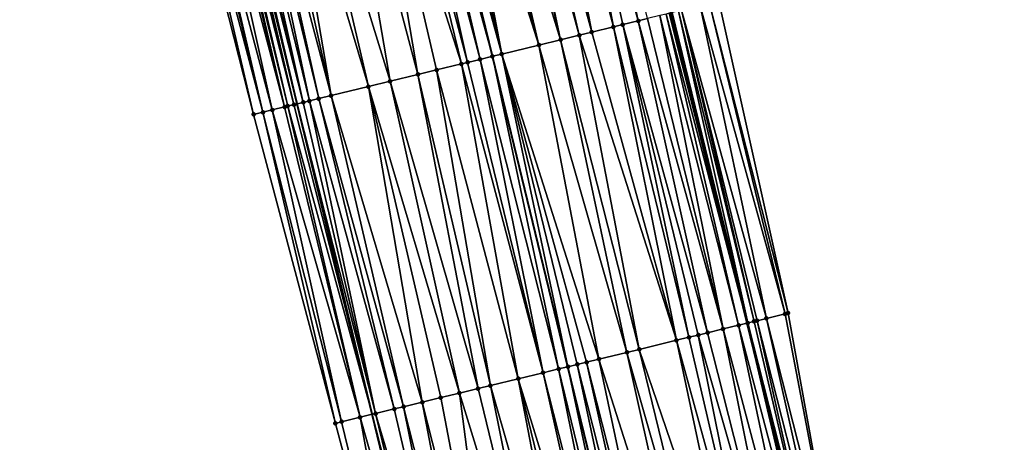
# Model space of a CAD drawing. Header units: feet. Extents: x 2004186 to 2014793, y 836912 to 864902.
# Tile 850 of 974: x 2004334 to 2004395, y 859591 to 859618. Entities that reach past the tile are written whole.
import ezdxf

# ---------------------------------------------------------------- set-up
doc = ezdxf.new("R2010")
doc.units = ezdxf.units.FT
doc.header["$LTSCALE"] = 100
doc.header["$MEASUREMENT"] = 0
for name, color, linetype, lineweight in [('EP_Travel Lane', 5, 'Continuous', 40), ('GPL_Skip Line', 2, 'Continuous', 40), ('Road Shots', 4, 'Continuous', 200), ('Road X-Section', 30, 'Continuous', 13)]:
    doc.layers.add(name, color=color, linetype=linetype, lineweight=lineweight)
doc.layers.add('I-77 SB_MM21-27-Surface-Border', color=7, linetype='Continuous')
doc.layers.add('I-77 SB_MM21-27-Surface-TIN', color=7, linetype='Continuous')

msp = doc.modelspace()

# ---------------------------------------------------------------- linework, layer by layer
at = {"layer": 'EP_Travel Lane'}
for points in [[(2004370.609287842, 859534.8401282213, 444.7023760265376), (2004365.586536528, 859554.198280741, 444.5180011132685), (2004360.538805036, 859573.7439302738, 444.3311443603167), (2004355.833348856, 859593.1816464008, 444.1446827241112), (2004351.127920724, 859612.6192466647, 443.9445826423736), (2004346.422477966, 859632.0569073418, 443.7515947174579), (2004341.677288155, 859651.6960678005, 443.6225728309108), (2004337.259155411, 859671.2012595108, 443.4504343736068), (2004332.840938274, 859690.7068237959, 443.3382586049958), (2004328.422724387, 859710.2123737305, 443.2237694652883), (2004324.004485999, 859729.7180318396, 443.1266894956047), (2004319.777487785, 859749.4203720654, 443.0340819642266), (2004315.594744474, 859768.9780298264, 442.9813244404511), (2004311.411994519, 859788.5357186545, 442.939242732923), (2004307.229234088, 859808.0934564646, 442.913986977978), (2004303.292697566, 859827.8972371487, 442.8676205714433)], [(2004394.028624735, 859540.9054419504, 443.790683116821), (2004389.021615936, 859560.2676880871, 443.6073706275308), (2004384.070726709, 859579.4665807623, 443.4164392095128), (2004379.31729616, 859598.892573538, 443.2255498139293), (2004374.563869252, 859618.3185514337, 443.0329078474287), (2004369.810325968, 859637.7450049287, 442.8962824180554), (2004365.101397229, 859656.9891307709, 442.7436499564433), (2004360.68665407, 859676.4951292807, 442.5776442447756), (2004356.274739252, 859696.0019191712, 442.4348379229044), (2004351.862804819, 859715.5087957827, 442.3059902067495), (2004347.450813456, 859735.015924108, 442.2176463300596), (2004343.332873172, 859754.4461153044, 442.1139658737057), (2004339.193966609, 859774.0130832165, 442.0454453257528), (2004335.055049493, 859793.5801010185, 441.9940504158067), (2004330.916120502, 859813.1471749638, 441.9619321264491)]]:
    msp.add_polyline3d(points, dxfattribs=at)
at = {"layer": 'GPL_Skip Line'}
msp.add_polyline3d([(2004382.848236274, 859538.0100961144, 444.2493343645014), (2004377.827073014, 859557.3686604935, 444.0649682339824), (2004372.82335508, 859576.7315324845, 443.871748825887), (2004368.091136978, 859596.1627890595, 443.6917296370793), (2004363.358942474, 859615.5939487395, 443.5003008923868), (2004358.626712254, 859635.0252550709, 443.3261405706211), (2004353.897575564, 859654.4575542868, 443.1810978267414), (2004349.484975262, 859673.9640739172, 443.0206597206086), (2004345.072343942, 859693.4707306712, 442.8822871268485), (2004340.659691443, 859712.9774810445, 442.7589795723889), (2004336.246989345, 859732.4844506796, 442.670955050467), (2004332.061993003, 859752.0414324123, 442.5726019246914), (2004327.8865465, 859771.6006229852, 442.5116710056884), (2004323.711088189, 859791.1598688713, 442.4697393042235), (2004319.535634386, 859810.7190936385, 442.4205535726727)], dxfattribs=at)
at = {"layer": 'I-77 SB_MM21-27-Surface-Border', "color": 3, "linetype": 'ByBlock', "lineweight": -2}
for points in [[(2004369.101899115, 859534.4494449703, 444.7322139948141), (2004364.467934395, 859553.9083950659, 444.5433729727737), (2004358.636941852, 859573.2810689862, 444.3657827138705), (2004353.51608965, 859592.6176496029, 444.1824932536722), (2004348.395236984, 859611.9542321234, 443.9994279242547), (2004343.468707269, 859631.338128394, 443.8151451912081), (2004338.681330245, 859651.0186753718, 443.6727696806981), (2004334.268678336, 859670.5254231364, 443.549039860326), (2004329.856021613, 859690.032192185, 443.4287412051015), (2004325.443353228, 859709.5390127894, 443.3167337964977), (2004321.225735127, 859729.0900532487, 443.2196111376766), (2004317.392204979, 859748.9113650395, 443.0988366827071), (2004313.607937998, 859768.55409352, 443.0477210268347), (2004310.019273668, 859788.2385305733, 442.9807805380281), (2004306.626188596, 859807.9647857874, 442.9356518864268), (2004302.095008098, 859827.6606911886, 442.9110677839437)], [(2004331.467112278, 859813.264646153, 441.9116234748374), (2004336.620596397, 859793.9138843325, 441.8542101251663), (2004341.578468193, 859774.5214592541, 441.8281914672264), (2004345.949507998, 859755.0040210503, 441.8883311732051), (2004350.293128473, 859735.6571461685, 441.9509017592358), (2004354.90093184, 859716.1941710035, 442.0175414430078), (2004359.508648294, 859696.7315800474, 442.1460058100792), (2004363.726179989, 859677.1809215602, 442.3045980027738), (2004368.13875957, 859657.6744935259, 442.4797731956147), (2004372.813527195, 859638.4740690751, 442.6378784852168), (2004377.5458314, 859619.0424589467, 442.7762663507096), (2004381.889354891, 859599.5167748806, 442.9822726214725), (2004385.455370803, 859579.8027218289, 443.2974816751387), (2004390.605744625, 859560.6770719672, 443.4571800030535), (2004395.4332121, 859541.2686868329, 443.6834630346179)]]:
    msp.add_polyline3d(points, dxfattribs=at)
at = {"layer": 'I-77 SB_MM21-27-Surface-TIN', "color": 128, "linetype": 'ByBlock', "lineweight": -2}
for points in [[(2004368.343435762, 859637.3885775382, 442.9867384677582), (2004367.177448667, 859637.1048978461, 443.0179293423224), (2004372.492723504, 859617.8152216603, 443.1518017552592)], [(2004368.343435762, 859637.3885775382, 442.9867384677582), (2004372.492723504, 859617.8152216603, 443.1518017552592), (2004373.075740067, 859617.9569670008, 443.1250781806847)], [(2004365.817109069, 859636.7740257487, 443.0646270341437), (2004364.262439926, 859636.3958669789, 443.1157314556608), (2004369.577686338, 859617.1063075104, 443.2633474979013)], [(2004367.177448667, 859637.1048978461, 443.0179293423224), (2004365.817109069, 859636.7740257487, 443.0646270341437), (2004370.938031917, 859617.4371550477, 443.2137578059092)], [(2004365.817109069, 859636.7740257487, 443.0646270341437), (2004369.577686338, 859617.1063075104, 443.2633474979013), (2004370.938031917, 859617.4371550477, 443.2137578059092)], [(2004367.177448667, 859637.1048978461, 443.0179293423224), (2004371.521046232, 859617.5789096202, 443.1881213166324), (2004372.492723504, 859617.8152216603, 443.1518017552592)], [(2004367.177448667, 859637.1048978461, 443.0179293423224), (2004370.938031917, 859617.4371550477, 443.2137578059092), (2004371.521046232, 859617.5789096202, 443.1881213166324)], [(2004363.096424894, 859636.1123019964, 443.1604295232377), (2004361.736072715, 859635.7814815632, 443.2132107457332), (2004367.634334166, 859616.6336736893, 443.334839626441)], [(2004363.485095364, 859636.2068286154, 443.1461140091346), (2004363.096424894, 859636.1123019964, 443.1604295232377), (2004367.634334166, 859616.6336736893, 443.334839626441)], [(2004364.262439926, 859636.3958669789, 443.1157314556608), (2004363.485095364, 859636.2068286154, 443.1461140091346), (2004368.800346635, 859616.9172491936, 443.29138051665)], [(2004363.485095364, 859636.2068286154, 443.1461140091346), (2004367.634334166, 859616.6336736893, 443.334839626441), (2004368.800346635, 859616.9172491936, 443.29138051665)], [(2004364.262439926, 859636.3958669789, 443.1157314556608), (2004368.800346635, 859616.9172491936, 443.29138051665), (2004369.577686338, 859617.1063075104, 443.2633474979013)], [(2004360.181384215, 859635.4034022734, 443.2736740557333), (2004359.404044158, 859635.2143454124, 443.3018785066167), (2004363.941942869, 859615.7357604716, 443.4813950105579)], [(2004361.153066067, 859635.6396955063, 443.2351399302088), (2004360.181384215, 859635.4034022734, 443.2736740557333), (2004366.273986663, 859616.302834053, 443.3853596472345)], [(2004360.181384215, 859635.4034022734, 443.2736740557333), (2004363.941942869, 859615.7357604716, 443.4813950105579), (2004366.273986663, 859616.302834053, 443.3853596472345)], [(2004361.736072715, 859635.7814815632, 443.2132107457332), (2004361.153066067, 859635.6396955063, 443.2351399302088), (2004366.273986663, 859616.302834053, 443.3853596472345)], [(2004361.736072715, 859635.7814815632, 443.2132107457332), (2004366.273986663, 859616.302834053, 443.3853596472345), (2004367.634334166, 859616.6336736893, 443.334839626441)], [(2004357.46070114, 859634.7416740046, 443.3689447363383), (2004356.683358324, 859634.552628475, 443.39848347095), (2004361.804279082, 859615.2157663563, 443.5486248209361)], [(2004358.043713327, 859634.8834373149, 443.3443371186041), (2004357.46070114, 859634.7416740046, 443.3689447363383), (2004362.581618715, 859615.404824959, 443.5206254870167)], [(2004357.46070114, 859634.7416740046, 443.3689447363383), (2004361.804279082, 859615.2157663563, 443.5486248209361), (2004362.581618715, 859615.404824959, 443.5206254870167)], [(2004358.043713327, 859634.8834373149, 443.3443371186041), (2004363.358942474, 859615.5939487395, 443.5003008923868), (2004358.626712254, 859635.0252550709, 443.3261405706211)], [(2004358.043713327, 859634.8834373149, 443.3443371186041), (2004362.581618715, 859615.404824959, 443.5206254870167), (2004363.358942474, 859615.5939487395, 443.5003008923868)], [(2004359.404044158, 859635.2143454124, 443.3018785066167), (2004358.626712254, 859635.0252550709, 443.3261405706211), (2004363.941942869, 859615.7357604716, 443.4813950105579)], [(2004363.941942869, 859615.7357604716, 443.4813950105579), (2004358.626712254, 859635.0252550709, 443.3261405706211), (2004363.358942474, 859615.5939487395, 443.5003008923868)], [(2004355.323008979, 859634.2217963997, 443.4498938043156), (2004353.573978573, 859633.7964811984, 443.5207410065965), (2004358.694883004, 859614.4596861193, 443.6787764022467)], [(2004356.683358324, 859634.552628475, 443.39848347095), (2004355.323008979, 859634.2217963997, 443.4498938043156), (2004361.415601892, 859615.1212673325, 443.5661897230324)], [(2004355.323008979, 859634.2217963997, 443.4498938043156), (2004359.860909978, 859614.7432020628, 443.628303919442), (2004361.415601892, 859615.1212673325, 443.5661897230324)], [(2004355.323008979, 859634.2217963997, 443.4498938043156), (2004358.694883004, 859614.4596861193, 443.6787764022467), (2004359.860909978, 859614.7432020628, 443.628303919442)], [(2004356.683358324, 859634.552628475, 443.39848347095), (2004361.415601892, 859615.1212673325, 443.5661897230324), (2004361.804279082, 859615.2157663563, 443.5486248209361)], [(2004353.573978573, 859633.7964811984, 443.5207410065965), (2004351.047615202, 859633.1820800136, 443.6163634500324), (2004356.945856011, 859614.0343569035, 443.7479733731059)], [(2004353.573978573, 859633.7964811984, 443.5207410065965), (2004356.945856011, 859614.0343569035, 443.7479733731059), (2004358.694883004, 859614.4596861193, 443.6787764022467)], [(2004349.88161304, 859632.8984621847, 443.6548388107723), (2004348.909937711, 859632.662142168, 443.6902191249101), (2004353.253481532, 859613.1363746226, 443.8863964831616)], [(2004351.047615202, 859633.1820800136, 443.6163634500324), (2004349.88161304, 859632.8984621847, 443.6548388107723), (2004355.585508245, 859613.7035183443, 443.7986202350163)], [(2004349.88161304, 859632.8984621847, 443.6548388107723), (2004353.253481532, 859613.1363746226, 443.8863964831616), (2004355.585508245, 859613.7035183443, 443.7986202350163)], [(2004351.047615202, 859633.1820800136, 443.6163634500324), (2004355.585508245, 859613.7035183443, 443.7986202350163), (2004356.945856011, 859614.0343569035, 443.7479733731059)], [(2004347.743944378, 859632.3784880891, 443.7244259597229), (2004347.160965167, 859632.2365893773, 443.7330898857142), (2004351.893158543, 859612.8054343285, 443.9250639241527)], [(2004348.132605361, 859632.4730536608, 443.7146971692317), (2004347.743944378, 859632.3784880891, 443.7244259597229), (2004352.476146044, 859612.9472990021, 443.9123919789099)], [(2004347.743944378, 859632.3784880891, 443.7244259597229), (2004351.893158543, 859612.8054343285, 443.9250639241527), (2004352.476146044, 859612.9472990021, 443.9123919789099)], [(2004348.909937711, 859632.662142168, 443.6902191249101), (2004348.132605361, 859632.4730536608, 443.7146971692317), (2004353.253481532, 859613.1363746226, 443.8863964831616)], [(2004348.132605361, 859632.4730536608, 443.7146971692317), (2004352.476146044, 859612.9472990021, 443.9123919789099), (2004353.253481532, 859613.1363746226, 443.8863964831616)], [(2004345.217667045, 859631.7637336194, 443.7784486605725), (2004344.440359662, 859631.574542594, 443.7908550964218), (2004349.561194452, 859612.2380334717, 443.9825622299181)], [(2004345.60631289, 859631.8583613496, 443.7760391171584), (2004345.217667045, 859631.7637336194, 443.7784486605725), (2004350.338503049, 859612.4272195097, 443.9695685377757)], [(2004345.217667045, 859631.7637336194, 443.7784486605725), (2004349.561194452, 859612.2380334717, 443.9825622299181), (2004350.338503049, 859612.4272195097, 443.9695685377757)], [(2004345.800640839, 859631.905654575, 443.772403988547), (2004345.60631289, 859631.8583613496, 443.7760391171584), (2004350.338503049, 859612.4272195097, 443.9695685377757)], [(2004345.994973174, 859631.9529297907, 443.7666481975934), (2004345.800640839, 859631.905654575, 443.772403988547), (2004350.532834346, 859612.4744989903, 443.9643149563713)], [(2004345.800640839, 859631.905654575, 443.772403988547), (2004350.338503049, 859612.4272195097, 443.9695685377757), (2004350.532834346, 859612.4744989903, 443.9643149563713)], [(2004346.189311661, 859632.0001797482, 443.7579182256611), (2004345.994973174, 859631.9529297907, 443.7666481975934), (2004350.921506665, 859612.5690180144, 443.9491050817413)], [(2004345.994973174, 859631.9529297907, 443.7666481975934), (2004350.532834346, 859612.4744989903, 443.9643149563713), (2004350.921506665, 859612.5690180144, 443.9491050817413)], [(2004346.38364482, 859632.0474515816, 443.7517641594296), (2004346.189311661, 859632.0001797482, 443.7579182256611), (2004350.921506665, 859612.5690180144, 443.9491050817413)], [(2004346.38364482, 859632.0474515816, 443.7517641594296), (2004351.127920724, 859612.6192466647, 443.9445826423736), (2004346.422477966, 859632.0569073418, 443.7515947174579)], [(2004346.38364482, 859632.0474515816, 443.7517641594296), (2004350.921506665, 859612.5690180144, 443.9491050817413), (2004351.127920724, 859612.6192466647, 443.9445826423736)], [(2004346.577967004, 859632.0947684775, 443.7509162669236), (2004346.422477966, 859632.0569073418, 443.7515947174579), (2004351.127920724, 859612.6192466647, 443.9445826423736)], [(2004346.772297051, 859632.1420530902, 443.7462669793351), (2004346.577967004, 859632.0947684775, 443.7509162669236), (2004351.504494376, 859612.7108818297, 443.9363320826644)], [(2004346.577967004, 859632.0947684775, 443.7509162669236), (2004351.127920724, 859612.6192466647, 443.9445826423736), (2004351.504494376, 859612.7108818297, 443.9363320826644)], [(2004347.160965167, 859632.2365893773, 443.7330898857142), (2004346.772297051, 859632.1420530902, 443.7462669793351), (2004351.504494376, 859612.7108818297, 443.9363320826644)], [(2004347.160965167, 859632.2365893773, 443.7330898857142), (2004351.504494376, 859612.7108818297, 443.9363320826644), (2004351.893158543, 859612.8054343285, 443.9250639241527)], [(2004343.857360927, 859631.4327240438, 443.8089581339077), (2004343.468707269, 859631.338128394, 443.8151451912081), (2004348.395236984, 859611.9542321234, 443.9994279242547)], [(2004344.246026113, 859631.5272723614, 443.7971976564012), (2004343.857360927, 859631.4327240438, 443.8089581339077), (2004348.978223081, 859612.0961025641, 443.9874350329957)], [(2004343.857360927, 859631.4327240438, 443.8089581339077), (2004348.395236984, 859611.9542321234, 443.9994279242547), (2004348.978223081, 859612.0961025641, 443.9874350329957)], [(2004344.440359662, 859631.574542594, 443.7908550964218), (2004344.246026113, 859631.5272723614, 443.7971976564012), (2004348.978223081, 859612.0961025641, 443.9874350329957)], [(2004344.440359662, 859631.574542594, 443.7908550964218), (2004348.978223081, 859612.0961025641, 443.9874350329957), (2004349.561194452, 859612.2380334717, 443.9825622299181)], [(2004376.379695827, 859618.7593889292, 442.8792471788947), (2004375.213537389, 859618.4764127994, 442.9932833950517), (2004380.528830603, 859599.1866611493, 443.1182689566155)], [(2004376.962756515, 859618.9009530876, 442.8311891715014), (2004376.379695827, 859618.7593889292, 442.8792471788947), (2004381.694997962, 859599.4696006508, 442.9999196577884)], [(2004376.379695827, 859618.7593889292, 442.8792471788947), (2004380.528830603, 859599.1866611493, 443.1182689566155), (2004381.694997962, 859599.4696006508, 442.9999196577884)], [(2004377.5458314, 859619.0424589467, 442.7762663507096), (2004376.962756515, 859618.9009530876, 442.8311891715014), (2004381.889354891, 859599.5167748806, 442.9822726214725)], [(2004376.962756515, 859618.9009530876, 442.8311891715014), (2004381.694997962, 859599.4696006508, 442.9999196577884), (2004381.889354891, 859599.5167748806, 442.9822726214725)], [(2004373.853111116, 859618.1458966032, 443.0818888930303), (2004373.075740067, 859617.9569670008, 443.1250781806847), (2004377.807943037, 859598.5257725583, 443.3124129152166)], [(2004374.241806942, 859618.240319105, 443.0553134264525), (2004373.853111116, 859618.1458966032, 443.0818888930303), (2004378.779658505, 859598.7619277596, 443.2576253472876)], [(2004373.853111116, 859618.1458966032, 443.0818888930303), (2004377.807943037, 859598.5257725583, 443.3124129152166), (2004378.779658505, 859598.7619277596, 443.2576253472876)], [(2004374.436157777, 859618.2875183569, 443.0406128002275), (2004374.241806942, 859618.240319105, 443.0553134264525), (2004379.31729616, 859598.892573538, 443.2255498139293)], [(2004374.241806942, 859618.240319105, 443.0553134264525), (2004378.779658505, 859598.7619277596, 443.2576253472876), (2004379.31729616, 859598.892573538, 443.2255498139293)], [(2004374.436157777, 859618.2875183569, 443.0406128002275), (2004379.31729616, 859598.892573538, 443.2255498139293), (2004374.563869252, 859618.3185514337, 443.0329078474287)], [(2004374.630502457, 859618.3347428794, 443.0288878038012), (2004374.563869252, 859618.3185514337, 443.0329078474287), (2004379.31729616, 859598.892573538, 443.2255498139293)], [(2004375.019185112, 859618.4292194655, 443.0086808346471), (2004374.630502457, 859618.3347428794, 443.0288878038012), (2004379.362691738, 859598.903604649, 443.2228415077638)], [(2004374.630502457, 859618.3347428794, 443.0288878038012), (2004379.31729616, 859598.892573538, 443.2255498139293), (2004379.362691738, 859598.903604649, 443.2228415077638)], [(2004375.213537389, 859618.4764127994, 442.9932833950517), (2004375.019185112, 859618.4292194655, 443.0086808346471), (2004379.75137817, 859598.9980657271, 443.2008084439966)], [(2004375.019185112, 859618.4292194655, 443.0086808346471), (2004379.362691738, 859598.903604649, 443.2228415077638), (2004379.75137817, 859598.9980657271, 443.2008084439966)], [(2004375.213537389, 859618.4764127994, 442.9932833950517), (2004379.945735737, 859599.0452373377, 443.1828530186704), (2004380.528830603, 859599.1866611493, 443.1182689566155)], [(2004375.213537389, 859618.4764127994, 442.9932833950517), (2004379.75137817, 859598.9980657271, 443.2008084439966), (2004379.945735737, 859599.0452373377, 443.1828530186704)], [(2004370.938031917, 859617.4371550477, 443.2137578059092), (2004369.577686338, 859617.1063075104, 443.2633474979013), (2004374.892880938, 859597.8169607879, 443.436014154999)], [(2004371.521046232, 859617.5789096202, 443.1881213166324), (2004370.938031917, 859617.4371550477, 443.2137578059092), (2004375.670225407, 859598.0059995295, 443.4056760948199)], [(2004370.938031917, 859617.4371550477, 443.2137578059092), (2004374.892880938, 859597.8169607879, 443.436014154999), (2004375.670225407, 859598.0059995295, 443.4056760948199)], [(2004372.492723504, 859617.8152216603, 443.1518017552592), (2004371.521046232, 859617.5789096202, 443.1881213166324), (2004376.836246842, 859598.2895382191, 443.3578819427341)], [(2004371.521046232, 859617.5789096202, 443.1881213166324), (2004376.253240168, 859598.1477522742, 443.3798243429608), (2004376.836246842, 859598.2895382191, 443.3578819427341)], [(2004371.521046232, 859617.5789096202, 443.1881213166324), (2004375.670225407, 859598.0059995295, 443.4056760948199), (2004376.253240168, 859598.1477522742, 443.3798243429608)], [(2004373.075740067, 859617.9569670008, 443.1250781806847), (2004372.492723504, 859617.8152216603, 443.1518017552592), (2004377.807943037, 859598.5257725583, 443.3124129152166)], [(2004372.492723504, 859617.8152216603, 443.1518017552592), (2004376.836246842, 859598.2895382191, 443.3578819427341), (2004377.807943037, 859598.5257725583, 443.3124129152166)], [(2004368.800346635, 859616.9172491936, 443.29138051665), (2004367.634334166, 859616.6336736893, 443.334839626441), (2004372.560867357, 859597.2497631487, 443.5174417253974)], [(2004369.577686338, 859617.1063075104, 443.2633474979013), (2004368.800346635, 859616.9172491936, 443.29138051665), (2004374.892880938, 859597.8169607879, 443.436014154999)], [(2004368.800346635, 859616.9172491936, 443.29138051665), (2004372.560867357, 859597.2497631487, 443.5174417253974), (2004374.892880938, 859597.8169607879, 443.436014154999)], [(2004366.273986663, 859616.302834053, 443.3853596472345), (2004363.941942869, 859615.7357604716, 443.4813950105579), (2004370.034490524, 859596.6354172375, 443.6195728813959)], [(2004367.634334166, 859616.6336736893, 443.334839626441), (2004366.273986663, 859616.302834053, 443.3853596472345), (2004371.783520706, 859597.0607333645, 443.5488345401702)], [(2004366.273986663, 859616.302834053, 443.3853596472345), (2004370.034490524, 859596.6354172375, 443.6195728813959), (2004371.783520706, 859597.0607333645, 443.5488345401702)], [(2004367.634334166, 859616.6336736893, 443.334839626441), (2004371.783520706, 859597.0607333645, 443.5488345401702), (2004372.560867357, 859597.2497631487, 443.5174417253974)], [(2004362.581618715, 859615.404824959, 443.5206254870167), (2004367.508136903, 859596.0209760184, 443.7104813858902), (2004363.358942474, 859615.5939487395, 443.5003008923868)], [(2004363.941942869, 859615.7357604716, 443.4813950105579), (2004363.358942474, 859615.5939487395, 443.5003008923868), (2004368.091136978, 859596.1627890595, 443.6917296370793)], [(2004367.508136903, 859596.0209760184, 443.7104813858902), (2004368.091136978, 859596.1627890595, 443.6917296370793), (2004363.358942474, 859615.5939487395, 443.5003008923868)], [(2004363.941942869, 859615.7357604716, 443.4813950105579), (2004368.091136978, 859596.1627890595, 443.6917296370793), (2004368.674131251, 859596.3046259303, 443.6757837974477)], [(2004363.941942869, 859615.7357604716, 443.4813950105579), (2004369.257139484, 859596.4464054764, 443.6530879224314), (2004370.034490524, 859596.6354172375, 443.6195728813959)], [(2004363.941942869, 859615.7357604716, 443.4813950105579), (2004368.674131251, 859596.3046259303, 443.6757837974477), (2004369.257139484, 859596.4464054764, 443.6530879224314)], [(2004361.415601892, 859615.1212673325, 443.5661897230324), (2004359.860909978, 859614.7432020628, 443.628303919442), (2004364.981760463, 859595.4066284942, 443.812422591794)], [(2004361.804279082, 859615.2157663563, 443.5486248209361), (2004361.415601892, 859615.1212673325, 443.5661897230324), (2004366.536445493, 859595.7847220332, 443.7536370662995)], [(2004361.415601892, 859615.1212673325, 443.5661897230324), (2004364.981760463, 859595.4066284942, 443.812422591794), (2004366.536445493, 859595.7847220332, 443.7536370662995)], [(2004362.581618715, 859615.404824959, 443.5206254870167), (2004361.804279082, 859615.2157663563, 443.5486248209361), (2004366.536445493, 859595.7847220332, 443.7536370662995)], [(2004362.581618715, 859615.404824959, 443.5206254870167), (2004366.536445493, 859595.7847220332, 443.7536370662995), (2004367.508136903, 859596.0209760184, 443.7104813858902)], [(2004358.694883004, 859614.4596861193, 443.6787764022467), (2004356.945856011, 859614.0343569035, 443.7479733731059), (2004362.455378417, 859594.7923039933, 443.917074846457)], [(2004359.860909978, 859614.7432020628, 443.628303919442), (2004358.694883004, 859614.4596861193, 443.6787764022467), (2004363.232721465, 859594.9813485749, 443.8874244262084)], [(2004358.694883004, 859614.4596861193, 443.6787764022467), (2004362.455378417, 859594.7923039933, 443.917074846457), (2004363.232721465, 859594.9813485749, 443.8874244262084)], [(2004359.860909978, 859614.7432020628, 443.628303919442), (2004363.232721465, 859594.9813485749, 443.8874244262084), (2004364.981760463, 859595.4066284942, 443.812422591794)], [(2004356.945856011, 859614.0343569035, 443.7479733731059), (2004355.585508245, 859613.7035183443, 443.7986202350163), (2004361.289367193, 859594.5087233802, 443.9599324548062)], [(2004356.945856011, 859614.0343569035, 443.7479733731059), (2004361.289367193, 859594.5087233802, 443.9599324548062), (2004362.455378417, 859594.7923039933, 443.917074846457)], [(2004353.253481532, 859613.1363746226, 443.8863964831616), (2004352.476146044, 859612.9472990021, 443.9123919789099), (2004357.791330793, 859593.6579927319, 444.0898230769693)], [(2004355.585508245, 859613.7035183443, 443.7986202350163), (2004353.253481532, 859613.1363746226, 443.8863964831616), (2004358.957355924, 859593.9415162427, 444.0402415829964)], [(2004353.253481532, 859613.1363746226, 443.8863964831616), (2004357.791330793, 859593.6579927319, 444.0898230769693), (2004358.957355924, 859593.9415162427, 444.0402415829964)], [(2004355.585508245, 859613.7035183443, 443.7986202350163), (2004360.123364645, 859594.2251071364, 443.9985945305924), (2004361.289367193, 859594.5087233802, 443.9599324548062)], [(2004355.585508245, 859613.7035183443, 443.7986202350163), (2004358.957355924, 859593.9415162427, 444.0402415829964), (2004360.123364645, 859594.2251071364, 443.9985945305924)], [(2004350.921506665, 859612.5690180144, 443.9491050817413), (2004350.532834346, 859612.4744989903, 443.9643149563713), (2004355.833348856, 859593.1816464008, 444.1446827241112)], [(2004350.921506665, 859612.5690180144, 443.9491050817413), (2004355.833348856, 859593.1816464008, 444.1446827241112), (2004351.127920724, 859612.6192466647, 443.9445826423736)], [(2004351.504494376, 859612.7108818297, 443.9363320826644), (2004351.127920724, 859612.6192466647, 443.9445826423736), (2004356.042343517, 859593.2325004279, 444.1398163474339)], [(2004356.042343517, 859593.2325004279, 444.1398163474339), (2004351.127920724, 859612.6192466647, 443.9445826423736), (2004355.833348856, 859593.1816464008, 444.1446827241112)], [(2004351.893158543, 859612.8054343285, 443.9250639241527), (2004351.504494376, 859612.7108818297, 443.9363320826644), (2004356.042343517, 859593.2325004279, 444.1398163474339)], [(2004352.476146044, 859612.9472990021, 443.9123919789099), (2004351.893158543, 859612.8054343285, 443.9250639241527), (2004357.208322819, 859593.5162121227, 444.1123937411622)], [(2004351.893158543, 859612.8054343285, 443.9250639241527), (2004356.042343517, 859593.2325004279, 444.1398163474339), (2004357.208322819, 859593.5162121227, 444.1123937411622)], [(2004352.476146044, 859612.9472990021, 443.9123919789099), (2004357.208322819, 859593.5162121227, 444.1123937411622), (2004357.791330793, 859593.6579927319, 444.0898230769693)], [(2004348.978223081, 859612.0961025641, 443.9874350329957), (2004348.395236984, 859611.9542321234, 443.9994279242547), (2004353.51608965, 859592.6176496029, 444.1824932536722)], [(2004349.561194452, 859612.2380334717, 443.9825622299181), (2004348.978223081, 859612.0961025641, 443.9874350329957), (2004353.904747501, 859592.7122280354, 444.174278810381)], [(2004348.978223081, 859612.0961025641, 443.9874350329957), (2004353.51608965, 859592.6176496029, 444.1824932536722), (2004353.904747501, 859592.7122280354, 444.174278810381)], [(2004350.338503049, 859612.4272195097, 443.9695685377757), (2004349.561194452, 859612.2380334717, 443.9825622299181), (2004355.07069457, 859592.9960720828, 444.16244089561)], [(2004349.561194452, 859612.2380334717, 443.9825622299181), (2004353.904747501, 859592.7122280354, 444.174278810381), (2004355.07069457, 859592.9960720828, 444.16244089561)], [(2004350.532834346, 859612.4744989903, 443.9643149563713), (2004350.338503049, 859612.4272195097, 443.9695685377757), (2004355.07069457, 859592.9960720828, 444.16244089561)], [(2004350.532834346, 859612.4744989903, 443.9643149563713), (2004355.07069457, 859592.9960720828, 444.16244089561), (2004355.833348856, 859593.1816464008, 444.1446827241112)], [(2004379.75137817, 859598.9980657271, 443.2008084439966), (2004379.362691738, 859598.903604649, 443.2228415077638), (2004384.289234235, 859579.5196558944, 443.4009434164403)], [(2004379.945735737, 859599.0452373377, 443.1828530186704), (2004379.75137817, 859598.9980657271, 443.2008084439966), (2004384.289234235, 859579.5196558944, 443.4009434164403)], [(2004380.528830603, 859599.1866611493, 443.1182689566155), (2004379.945735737, 859599.0452373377, 443.1828530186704), (2004384.872298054, 859579.6612071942, 443.3513712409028)], [(2004379.945735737, 859599.0452373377, 443.1828530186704), (2004384.289234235, 859579.5196558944, 443.4009434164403), (2004384.872298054, 859579.6612071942, 443.3513712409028)], [(2004381.694997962, 859599.4696006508, 442.9999196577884), (2004380.528830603, 859599.1866611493, 443.1182689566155), (2004385.455370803, 859579.8027218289, 443.2974816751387)], [(2004380.528830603, 859599.1866611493, 443.1182689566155), (2004384.872298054, 859579.6612071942, 443.3513712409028), (2004385.455370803, 859579.8027218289, 443.2974816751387)], [(2004381.889354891, 859599.5167748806, 442.9822726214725), (2004381.694997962, 859599.4696006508, 442.9999196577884), (2004385.455370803, 859579.8027218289, 443.2974816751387)], [(2004377.807943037, 859598.5257725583, 443.3124129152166), (2004376.836246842, 859598.2895382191, 443.3578819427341), (2004381.76276317, 859578.9056969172, 443.5486367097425)], [(2004378.779658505, 859598.7619277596, 443.2576253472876), (2004377.807943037, 859598.5257725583, 443.3124129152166), (2004382.92881402, 859579.1891148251, 443.4866202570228)], [(2004377.807943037, 859598.5257725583, 443.3124129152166), (2004381.76276317, 859578.9056969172, 443.5486367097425), (2004382.92881402, 859579.1891148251, 443.4866202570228)], [(2004378.779658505, 859598.7619277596, 443.2576253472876), (2004383.900536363, 859579.4252417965, 443.4285085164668), (2004379.31729616, 859598.892573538, 443.2255498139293)], [(2004378.779658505, 859598.7619277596, 443.2576253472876), (2004382.92881402, 859579.1891148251, 443.4866202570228), (2004383.900536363, 859579.4252417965, 443.4285085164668)], [(2004379.362691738, 859598.903604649, 443.2228415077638), (2004379.31729616, 859598.892573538, 443.2255498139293), (2004384.070726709, 859579.4665807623, 443.4164392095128)], [(2004383.900536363, 859579.4252417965, 443.4285085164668), (2004384.070726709, 859579.4665807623, 443.4164392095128), (2004379.31729616, 859598.892573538, 443.2255498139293)], [(2004379.362691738, 859598.903604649, 443.2228415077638), (2004384.070726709, 859579.4665807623, 443.4164392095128), (2004384.289234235, 859579.5196558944, 443.4009434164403)], [(2004374.892880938, 859597.8169607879, 443.436014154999), (2004372.560867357, 859597.2497631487, 443.5174417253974), (2004379.042071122, 859578.2440054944, 443.6482463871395)], [(2004375.670225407, 859598.0059995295, 443.4056760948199), (2004374.892880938, 859597.8169607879, 443.436014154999), (2004380.208075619, 859578.5276137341, 443.6086417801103)], [(2004374.892880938, 859597.8169607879, 443.436014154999), (2004379.042071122, 859578.2440054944, 443.6482463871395), (2004380.208075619, 859578.5276137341, 443.6086417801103)], [(2004376.253240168, 859598.1477522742, 443.3798243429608), (2004375.670225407, 859598.0059995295, 443.4056760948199), (2004380.208075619, 859578.5276137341, 443.6086417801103)], [(2004376.836246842, 859598.2895382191, 443.3578819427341), (2004376.253240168, 859598.1477522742, 443.3798243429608), (2004381.76276317, 859578.9056969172, 443.5486367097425)], [(2004376.253240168, 859598.1477522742, 443.3798243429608), (2004380.208075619, 859578.5276137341, 443.6086417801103), (2004381.76276317, 859578.9056969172, 443.5486367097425)], [(2004372.560867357, 859597.2497631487, 443.5174417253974), (2004371.783520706, 859597.0607333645, 443.5488345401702), (2004377.293066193, 859577.8185856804, 443.706775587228)], [(2004372.560867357, 859597.2497631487, 443.5174417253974), (2004377.293066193, 859577.8185856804, 443.706775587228), (2004379.042071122, 859578.2440054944, 443.6482463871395)], [(2004370.034490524, 859596.6354172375, 443.6195728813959), (2004369.257139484, 859596.4464054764, 443.6530879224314), (2004374.183679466, 859577.0624670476, 443.8324063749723)], [(2004371.783520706, 859597.0607333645, 443.5488345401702), (2004370.034490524, 859596.6354172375, 443.6195728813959), (2004376.127052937, 859577.5350134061, 443.7506151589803)], [(2004370.034490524, 859596.6354172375, 443.6195728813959), (2004374.183679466, 859577.0624670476, 443.8324063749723), (2004376.127052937, 859577.5350134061, 443.7506151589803)], [(2004371.783520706, 859597.0607333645, 443.5488345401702), (2004376.127052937, 859577.5350134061, 443.7506151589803), (2004377.293066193, 859577.8185856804, 443.706775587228)], [(2004367.508136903, 859596.0209760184, 443.7104813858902), (2004366.536445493, 859595.7847220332, 443.7536370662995), (2004371.462999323, 859576.4007267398, 443.9262597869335)], [(2004367.508136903, 859596.0209760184, 443.7104813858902), (2004372.240352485, 859576.5897297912, 443.8917191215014), (2004368.091136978, 859596.1627890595, 443.6917296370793)], [(2004367.508136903, 859596.0209760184, 443.7104813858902), (2004371.462999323, 859576.4007267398, 443.9262597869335), (2004372.240352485, 859576.5897297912, 443.8917191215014)], [(2004368.674131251, 859596.3046259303, 443.6757837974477), (2004368.091136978, 859596.1627890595, 443.6917296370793), (2004372.82335508, 859576.7315324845, 443.871748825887)], [(2004372.240352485, 859576.5897297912, 443.8917191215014), (2004372.82335508, 859576.7315324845, 443.871748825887), (2004368.091136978, 859596.1627890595, 443.6917296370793)], [(2004369.257139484, 859596.4464054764, 443.6530879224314), (2004368.674131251, 859596.3046259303, 443.6757837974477), (2004373.600674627, 859576.9206735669, 443.8534614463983)], [(2004368.674131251, 859596.3046259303, 443.6757837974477), (2004372.82335508, 859576.7315324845, 443.871748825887), (2004373.600674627, 859576.9206735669, 443.8534614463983)], [(2004369.257139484, 859596.4464054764, 443.6530879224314), (2004373.600674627, 859576.9206735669, 443.8534614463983), (2004374.183679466, 859577.0624670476, 443.8324063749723)], [(2004364.981760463, 859595.4066284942, 443.812422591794), (2004363.232721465, 859594.9813485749, 443.8874244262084), (2004368.7422811, 859575.7391427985, 444.0385255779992)], [(2004366.536445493, 859595.7847220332, 443.7536370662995), (2004364.981760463, 859595.4066284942, 443.812422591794), (2004370.879989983, 859576.2589517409, 443.9494911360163)], [(2004364.981760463, 859595.4066284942, 443.812422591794), (2004369.713977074, 859575.9753780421, 443.9931629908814), (2004370.879989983, 859576.2589517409, 443.9494911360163)], [(2004364.981760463, 859595.4066284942, 443.812422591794), (2004368.7422811, 859575.7391427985, 444.0385255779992), (2004369.713977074, 859575.9753780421, 443.9931629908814)], [(2004366.536445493, 859595.7847220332, 443.7536370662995), (2004370.879989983, 859576.2589517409, 443.9494911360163), (2004371.462999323, 859576.4007267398, 443.9262597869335)], [(2004362.455378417, 859594.7923039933, 443.917074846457), (2004361.289367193, 859594.5087233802, 443.9599324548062), (2004367.187586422, 859575.3610888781, 444.1019763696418)], [(2004363.232721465, 859594.9813485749, 443.8874244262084), (2004362.455378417, 859594.7923039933, 443.917074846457), (2004367.187586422, 859575.3610888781, 444.1019763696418)], [(2004363.232721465, 859594.9813485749, 443.8874244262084), (2004367.187586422, 859575.3610888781, 444.1019763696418), (2004368.7422811, 859575.7391427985, 444.0385255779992)], [(2004360.123364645, 859594.2251071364, 443.9985945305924), (2004358.957355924, 859593.9415162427, 444.0402415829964), (2004363.8838818, 859574.5576357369, 444.2263812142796)], [(2004361.289367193, 859594.5087233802, 443.9599324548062), (2004360.123364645, 859594.2251071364, 443.9985945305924), (2004363.8838818, 859574.5576357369, 444.2263812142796)], [(2004361.289367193, 859594.5087233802, 443.9599324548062), (2004363.8838818, 859574.5576357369, 444.2263812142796), (2004367.187586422, 859575.3610888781, 444.1019763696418)], [(2004357.208322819, 859593.5162121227, 444.1123937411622), (2004356.042343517, 859593.2325004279, 444.1398163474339), (2004361.746204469, 859574.0376972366, 444.3001600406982)], [(2004357.791330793, 859593.6579927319, 444.0898230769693), (2004357.208322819, 859593.5162121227, 444.1123937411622), (2004361.746204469, 859574.0376972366, 444.3001600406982)], [(2004358.957355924, 859593.9415162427, 444.0402415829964), (2004357.791330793, 859593.6579927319, 444.0898230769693), (2004362.717870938, 859574.2740536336, 444.2690634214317)], [(2004357.791330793, 859593.6579927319, 444.0898230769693), (2004361.746204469, 859574.0376972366, 444.3001600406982), (2004362.717870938, 859574.2740536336, 444.2690634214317)], [(2004358.957355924, 859593.9415162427, 444.0402415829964), (2004362.717870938, 859574.2740536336, 444.2690634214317), (2004363.8838818, 859574.5576357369, 444.2263812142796)], [(2004355.07069457, 859592.9960720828, 444.16244089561), (2004353.904747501, 859592.7122280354, 444.174278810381), (2004358.636941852, 859573.2810689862, 444.3657827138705)], [(2004355.07069457, 859592.9960720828, 444.16244089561), (2004360.538805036, 859573.7439302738, 444.3311443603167), (2004355.833348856, 859593.1816464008, 444.1446827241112)], [(2004355.07069457, 859592.9960720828, 444.16244089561), (2004358.636941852, 859573.2810689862, 444.3657827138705), (2004360.538805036, 859573.7439302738, 444.3311443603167)], [(2004356.042343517, 859593.2325004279, 444.1398163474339), (2004355.833348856, 859593.1816464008, 444.1446827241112), (2004360.774547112, 859573.8013034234, 444.3268508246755)], [(2004360.774547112, 859573.8013034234, 444.3268508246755), (2004355.833348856, 859593.1816464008, 444.1446827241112), (2004360.538805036, 859573.7439302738, 444.3311443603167)], [(2004356.042343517, 859593.2325004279, 444.1398163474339), (2004360.774547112, 859573.8013034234, 444.3268508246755), (2004361.746204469, 859574.0376972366, 444.3001600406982)], [(2004353.904747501, 859592.7122280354, 444.174278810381), (2004353.51608965, 859592.6176496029, 444.1824932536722), (2004358.636941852, 859573.2810689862, 444.3657827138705)]]:
    msp.add_3dface(points, dxfattribs=at)
at = {"layer": 'Road Shots', "lineweight": 100}
for p in [(2004370.938031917, 859617.4371550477, 443.2137578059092), (2004371.521046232, 859617.5789096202, 443.1881213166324), (2004372.492723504, 859617.8152216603, 443.1518017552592), (2004368.800346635, 859616.9172491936, 443.29138051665), (2004369.577686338, 859617.1063075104, 443.2633474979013), (2004366.273986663, 859616.302834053, 443.3853596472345), (2004367.634334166, 859616.6336736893, 443.334839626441), (2004363.358942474, 859615.5939487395, 443.5003008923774), (2004363.941942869, 859615.7357604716, 443.4813950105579), (2004361.415601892, 859615.1212673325, 443.5661897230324), (2004361.804279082, 859615.2157663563, 443.5486248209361), (2004362.581618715, 859615.404824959, 443.5206254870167), (2004358.694883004, 859614.4596861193, 443.6787764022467), (2004359.860909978, 859614.7432020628, 443.628303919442), (2004356.945856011, 859614.0343569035, 443.7479733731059), (2004353.253481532, 859613.1363746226, 443.8863964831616), (2004355.585508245, 859613.7035183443, 443.7986202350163), (2004350.921506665, 859612.5690180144, 443.9491050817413), (2004351.504494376, 859612.7108818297, 443.9363320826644), (2004351.893158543, 859612.8054343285, 443.9250639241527), (2004352.476146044, 859612.9472990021, 443.9123919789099), (2004348.395236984, 859611.9542321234, 443.9994279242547), (2004348.978223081, 859612.0961025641, 443.9874350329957), (2004349.561194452, 859612.2380334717, 443.9825622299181), (2004350.338503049, 859612.4272195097, 443.9695685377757), (2004350.532834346, 859612.4744989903, 443.9643149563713), (2004379.75137817, 859598.9980657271, 443.2008084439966), (2004379.945735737, 859599.0452373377, 443.1828530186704), (2004380.528830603, 859599.1866611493, 443.1182689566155), (2004381.694997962, 859599.4696006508, 442.9999196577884), (2004381.889354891, 859599.5167748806, 442.9822726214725), (2004377.807943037, 859598.5257725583, 443.3124129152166), (2004378.779658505, 859598.7619277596, 443.2576253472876), (2004379.362691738, 859598.903604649, 443.2228415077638), (2004374.892880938, 859597.8169607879, 443.436014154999), (2004375.670225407, 859598.0059995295, 443.4056760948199), (2004376.253240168, 859598.1477522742, 443.3798243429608), (2004376.836246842, 859598.2895382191, 443.3578819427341), (2004372.560867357, 859597.2497631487, 443.5174417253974), (2004370.034490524, 859596.6354172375, 443.6195728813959), (2004371.783520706, 859597.0607333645, 443.5488345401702), (2004367.508136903, 859596.0209760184, 443.7104813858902), (2004368.091136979, 859596.1627890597, 443.6917296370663), (2004368.674131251, 859596.3046259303, 443.6757837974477), (2004369.257139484, 859596.4464054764, 443.6530879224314), (2004364.981760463, 859595.4066284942, 443.812422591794), (2004366.536445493, 859595.7847220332, 443.7536370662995), (2004362.455378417, 859594.7923039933, 443.917074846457), (2004363.232721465, 859594.9813485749, 443.8874244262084), (2004360.123364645, 859594.2251071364, 443.9985945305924), (2004361.289367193, 859594.5087233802, 443.9599324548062), (2004357.208322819, 859593.5162121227, 444.1123937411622), (2004357.791330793, 859593.6579927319, 444.0898230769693), (2004358.957355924, 859593.9415162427, 444.0402415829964), (2004355.07069457, 859592.9960720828, 444.16244089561), (2004356.042343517, 859593.2325004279, 444.1398163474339), (2004353.51608965, 859592.6176496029, 444.1824932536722), (2004353.904747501, 859592.7122280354, 444.174278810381)]:
    msp.add_point(p, dxfattribs=at)
at = {"layer": 'Road X-Section', "extrusion": (0.2366114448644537, -0.9715650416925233, 0.008740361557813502), "elevation": -360913.273628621, "flags": 128}
msp.add_lwpolyline([(2150831.01547392, 3598.649390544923), (2150831.615473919, 3598.637397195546), (2150832.215473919, 3598.632524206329), (2150833.015473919, 3598.619530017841), (2150833.21547392, 3598.614276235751), (2150833.615473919, 3598.59906578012), (2150834.215473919, 3598.586292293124), (2150834.61547392, 3598.575023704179), (2150835.21547392, 3598.562351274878), (2150836.015473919, 3598.536354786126), (2150838.415473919, 3598.448575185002), (2150839.815473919, 3598.397926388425), (2150841.61547392, 3598.328726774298), (2150842.815473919, 3598.278252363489), (2150844.415473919, 3598.216135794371), (2150844.815473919, 3598.198570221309), (2150845.61547392, 3598.170569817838), (2150846.41547392, 3598.150244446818), (2150847.015473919, 3598.13133784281), (2150849.41547392, 3598.035298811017), (2150850.815473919, 3597.984776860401), (2150852.015473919, 3597.941316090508), (2150852.81547392, 3597.913282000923), (2150854.21547392, 3597.863690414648), (2150854.815473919, 3597.838052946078), (2150855.815473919, 3597.801731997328), (2150856.415473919, 3597.775007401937), (2150857.21547392, 3597.731816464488), (2150857.61547392, 3597.705239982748), (2150857.815473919, 3597.690538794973), (2150858.015473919, 3597.678813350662), (2150858.415473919, 3597.658605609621), (2150858.61547392, 3597.643207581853), (2150859.815473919, 3597.529167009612), (2150860.415473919, 3597.481107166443), (2150861.01547392, 3597.426182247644)], dxfattribs=at)
at = {"layer": 'Road X-Section', "extrusion": (0.2366114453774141, -0.9715650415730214, 0.008740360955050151), "elevation": -360893.2724980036, "flags": 128}
msp.add_lwpolyline([(2150831.415663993, 3598.657421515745), (2150831.815663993, 3598.649206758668), (2150833.015663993, 3598.6373683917), (2150834.015663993, 3598.614742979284), (2150835.215663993, 3598.587319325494), (2150835.815663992, 3598.564747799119), (2150837.015663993, 3598.515164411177), (2150838.215663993, 3598.473515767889), (2150839.415663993, 3598.434852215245), (2150840.615663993, 3598.391992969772), (2150841.415663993, 3598.362341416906), (2150843.215663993, 3598.287336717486), (2150844.815663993, 3598.228548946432), (2150845.815663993, 3598.185391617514), (2150846.415663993, 3598.166639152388), (2150847.015663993, 3598.150692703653), (2150847.615663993, 3598.127995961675), (2150848.415663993, 3598.094479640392), (2150850.215663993, 3598.023738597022), (2150851.015663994, 3597.99234458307), (2150853.415663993, 3597.91091390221), (2150854.215663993, 3597.880574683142), (2150854.815663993, 3597.854721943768), (2150855.415663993, 3597.832778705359), (2150856.415663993, 3597.787307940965), (2150857.415663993, 3597.732518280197), (2150858.015663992, 3597.697733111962), (2150858.415663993, 3597.675699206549), (2150858.615663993, 3597.657743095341), (2150859.215663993, 3597.593156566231), (2150860.415663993, 3597.474802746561), (2150860.615663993, 3597.457155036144)], dxfattribs=at)

doc.saveas('drawing.dxf')
